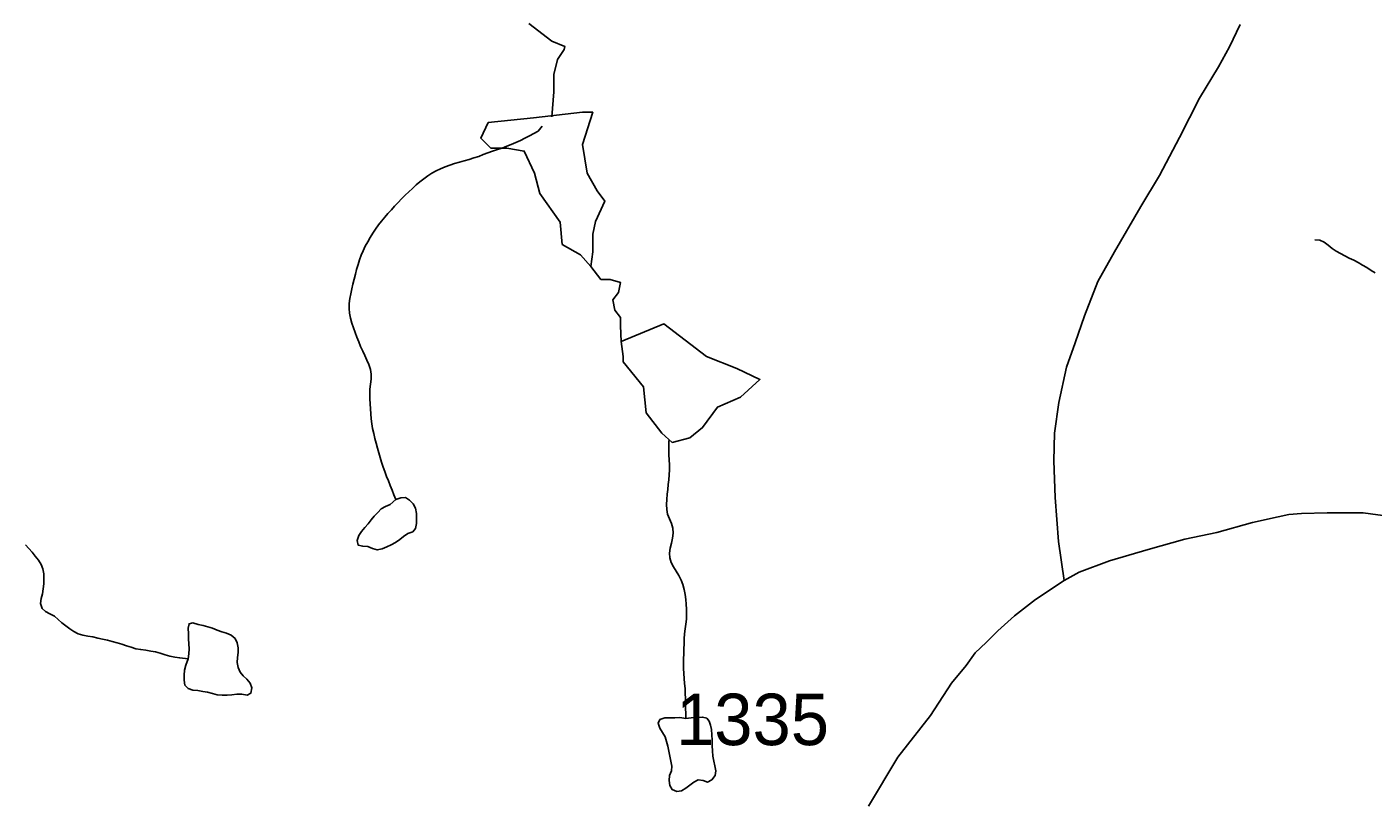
# Model space of a CAD drawing. Extents: x 1950930 to 2061844, y 904556 to 1017002.
# Drawn here: x 1989964 to 1994411, y 986811 to 989384 of the extents above; entities that cross this region are included whole.
import ezdxf

# ---------------------------------------------------------------- set-up
doc = ezdxf.new("R2010")
doc.units = 0
for name, color, linetype in [('Exist Hydrographic Creek Single Shore', 7, 'Continuous'), ('Exist Hydrographic Lake Shore', 7, 'Continuous'), ('Exist Hydrographic Misc Water Feature', 7, 'Continuous'), ('Exist Road Secondary Type 51 Attributed', 7, 'Continuous'), ('Exist Road Secondary Type 51 Number Label', 7, 'Continuous')]:
    doc.layers.add(name, color=color, linetype=linetype)

msp = doc.modelspace()

# ---------------------------------------------------------------- linework, layer by layer
at = {"layer": 'Exist Hydrographic Creek Single Shore'}
for points in [[(1991699, 989086.6), (1991705.1, 989169), (1991705.1, 989227), (1991717.3, 989275.8), (1991738.7, 989309.4), (1991741.8, 989318.6), (1991699, 989336.9), (1991622.7, 989394.9)], [(1991827.3, 988592), (1991860.8, 988549.2), (1991891.4, 988549.2), (1991925, 988540.1), (1991918.9, 988506.5), (1991900.5, 988482), (1991906.6, 988448.5), (1991925, 988424), (1991925, 988396.6), (1991928, 988344.7)], [(1992141.1, 987100.5), (1992140.7, 987116.9), (1992140.5, 987133.3), (1992140.2, 987149.7), (1992139.6, 987166.3), (1992139.2, 987182.6), (1992138.6, 987199.1), (1992137.2, 987215.5), (1992135.9, 987231.9), (1992134.5, 987248.4), (1992133.9, 987264.8), (1992133.7, 987281.2), (1992133.9, 987297.6), (1992134.3, 987314), (1992134.7, 987330.4), (1992135.3, 987346.8), (1992136.1, 987363.1), (1992137, 987379.6), (1992138.6, 987396), (1992141.1, 987411.5), (1992143.3, 987427.8), (1992143.9, 987444.2), (1992143.5, 987460.6), (1992142.3, 987477.1), (1992140.9, 987493.5), (1992138.6, 987509.9), (1992135.7, 987526.4), (1992131.4, 987542.1), (1992125.5, 987557.1), (1992117.5, 987571.9), (1992108.9, 987586.1), (1992100.1, 987601.1), (1992092.9, 987615.1), (1992088.4, 987630.8), (1992087.6, 987646.4), (1992089.8, 987662.8), (1992093.5, 987679.2), (1992097.2, 987695.5), (1992099.4, 987711.9), (1992098.6, 987728.3), (1992093.7, 987744), (1992087.1, 987758.9), (1992081, 987774.6), (1992078.1, 987790.2), (1992077.7, 987806.6), (1992078.7, 987823), (1992080, 987840.3), (1992081.2, 987856.6), (1992082.8, 987873), (1992084.7, 987888.5), (1992086.3, 987905), (1992087.3, 987921.3), (1992087.3, 987937.8), (1992086.1, 987954.2), (1992084.9, 987970.6), (1992084.7, 987987), (1992084.5, 988018.1)], [(1989959.5, 987673.3), (1989971.2, 987661.6), (1989981.9, 987649), (1989992.1, 987636.5), (1990002.2, 987623.2), (1990011, 987609.1), (1990016.7, 987594.2), (1990019.8, 987577.7), (1990020.6, 987561.3), (1990019.8, 987544.9), (1990018.2, 987528.5), (1990015.7, 987512.2), (1990011, 987496.7), (1990009.6, 987480.3), (1990014.7, 987463.8), (1990025.5, 987452.9), (1990040.5, 987446), (1990055.3, 987438.4), (1990067.8, 987427.4), (1990079.9, 987416.5), (1990092.8, 987406.4), (1990105.9, 987396.2), (1990119.7, 987387), (1990134, 987379.3), (1990149.6, 987374.8), (1990165.8, 987372), (1990182.2, 987369.3), (1990198.4, 987365.7), (1990214.2, 987362), (1990230.2, 987358.4), (1990246.2, 987354), (1990262.2, 987350.3), (1990277.8, 987345.1), (1990293.3, 987339.9), (1990308.9, 987335.4), (1990324.7, 987330.2), (1990340.7, 987327.4), (1990356.9, 987325.4), (1990373.3, 987322.6), (1990389.3, 987319.8), (1990405.1, 987315.4), (1990420.9, 987310.1), (1990436.5, 987305.7), (1990452.7, 987302.9), (1990469.1, 987300.1), (1990497, 987297.1)]]:
    msp.add_lwpolyline(points, dxfattribs=at)
at = {"layer": 'Exist Hydrographic Lake Shore'}
for points in [[(1991488.4, 989068.2), (1991638, 989083.5), (1991799.8, 989101.8), (1991833.4, 989101.8), (1991799.8, 988995), (1991815, 988900.3), (1991848.6, 988842.3), (1991873.1, 988808.7), (1991842.5, 988741.6), (1991833.4, 988698.8), (1991833.4, 988640.8), (1991827.3, 988592), (1991793.7, 988631.6), (1991732.6, 988665.2), (1991726.5, 988738.5), (1991659.3, 988833.2), (1991641, 988900.3), (1991607.4, 988973.6), (1991549.4, 988982.8), (1991497.5, 988982.8), (1991463.9, 989016.3)], [(1991928, 988344.7), (1992068.5, 988402.7), (1992208.9, 988295.8), (1992309.6, 988256.1), (1992386, 988219.5), (1992321.9, 988161.5), (1992245.5, 988127.9), (1992196.7, 988060.7), (1992153.9, 988027.1), (1992095.9, 988011.9), (1992062.3, 988042.4), (1992010.4, 988109.6), (1992001.3, 988195.1), (1991934.1, 988277.5), (1991934.1, 988295.8)]]:
    msp.add_lwpolyline(points, close=True, dxfattribs=at)
at = {"layer": 'Exist Hydrographic Misc Water Feature'}
for points in [[(1991183.1, 987823.5), (1991177.1, 987838.5), (1991171, 987854.2), (1991164.8, 987869.1), (1991158.7, 987884.8), (1991152.7, 987899.6), (1991146.8, 987915.4), (1991141.2, 987930.3), (1991135.7, 987946), (1991131, 987961.6), (1991126.5, 987977.3), (1991122.4, 987993), (1991118.5, 988009.4), (1991114.2, 988025.1), (1991110.3, 988040.8), (1991106.6, 988057.3), (1991103.7, 988073), (1991101.9, 988089.4), (1991100.2, 988105.8), (1991099.2, 988122.3), (1991098.2, 988138.7), (1991097.8, 988155.1), (1991097.6, 988171.6), (1991097.6, 988188), (1991099, 988204.3), (1991101.3, 988220.7), (1991102.1, 988237.1), (1991099.4, 988252.8), (1991094.3, 988268.5), (1991087.9, 988283.4), (1991081, 988298.2), (1991073.6, 988313.2), (1991066.8, 988328.1), (1991060.4, 988343.9), (1991054.7, 988359.6), (1991049, 988374.4), (1991043, 988390.1), (1991037.7, 988405.9), (1991033.4, 988421.6), (1991030.3, 988438), (1991028.5, 988453.6), (1991028.9, 988470.1), (1991030.9, 988486.4), (1991034.2, 988502.8), (1991037.9, 988519.1), (1991041.6, 988534.6), (1991045.5, 988551), (1991049.4, 988567.3), (1991053.5, 988582.8), (1991058.2, 988599.1), (1991063.3, 988614.5), (1991068.9, 988630), (1991075.4, 988644.6), (1991082.4, 988659.2), (1991090.2, 988673.9), (1991098.4, 988688.5), (1991107.2, 988702.2), (1991116.4, 988716), (1991125.9, 988729.8), (1991136.1, 988742.7), (1991146.6, 988755.5), (1991157.2, 988767.7), (1991168.3, 988779.7), (1991179.2, 988791.8), (1991190.4, 988803.9), (1991201.9, 988815.9), (1991213.8, 988828), (1991225.7, 988839.3), (1991237.8, 988850.4), (1991250.1, 988861.7), (1991262.6, 988872.1), (1991275.5, 988882.5), (1991288.9, 988892.1), (1991302.4, 988900.9), (1991316.4, 988908.8), (1991331.1, 988915), (1991346.1, 988921.3), (1991361.7, 988926.7), (1991377.3, 988932.2), (1991393.4, 988936.7), (1991409.2, 988941.3), (1991425.4, 988945.9), (1991441.2, 988951.3), (1991456.8, 988955.8), (1991472.2, 988962.1), (1991487.6, 988967.5), (1991502.9, 988973), (1991518.5, 988978.4), (1991534.1, 988983.8), (1991549.3, 988990.1), (1991564.7, 988995.5), (1991579.8, 989001.8), (1991594.6, 989008.8), (1991609.6, 989015.9), (1991624.3, 989023.8), (1991638.7, 989031.7), (1991652.8, 989039.6), (1991666.2, 989055.7)], [(1994218.5, 988680.4), (1994235.1, 988679.2), (1994249.8, 988672.4), (1994262.9, 988663), (1994276.1, 988652.1), (1994289.6, 988642.8), (1994304, 988635.1), (1994318.3, 988627.5), (1994332.9, 988619.8), (1994347.4, 988612.9), (1994362.2, 988605.2), (1994376.5, 988596.7), (1994390.7, 988589), (1994404.8, 988579.7), (1994418.8, 988571.2)], [(1991183.1, 987823.5), (1991199.7, 987829), (1991214.8, 987829.5), (1991228.6, 987821), (1991240.5, 987808.4), (1991247.9, 987794.3), (1991250.9, 987777), (1991251.6, 987760.6), (1991251.3, 987743.4), (1991248.5, 987727.1), (1991239, 987716.5), (1991222.4, 987710.4), (1991208.7, 987700.8), (1991196, 987691.2), (1991182.5, 987681.5), (1991168.1, 987673.8), (1991153.3, 987666.7), (1991137.8, 987660.4), (1991121.8, 987656.6), (1991106.6, 987661), (1991091.2, 987667.9), (1991073.6, 987669), (1991058.6, 987672.7), (1991055.9, 987688.3), (1991060.9, 987704.6), (1991070.1, 987717.6), (1991081, 987730.5), (1991091.6, 987742.5), (1991101.9, 987755.5), (1991112.1, 987768.4), (1991123.2, 987780.5), (1991134.9, 987792.5), (1991148.8, 987800.5), (1991164, 987806.7), (1991183.1, 987823.5)], [(1990497, 987297.1), (1990498.8, 987313.5), (1990500.4, 987329.8), (1990499.8, 987346.3), (1990498.4, 987362.7), (1990498, 987379.1), (1990497.6, 987398), (1990500.2, 987412.7), (1990512.3, 987415.7), (1990530.4, 987410.5), (1990546.2, 987406.8), (1990562.4, 987402.4), (1990578, 987398), (1990593.3, 987391.9), (1990608.3, 987385.9), (1990624.3, 987381.4), (1990639.7, 987375.3), (1990652.2, 987364.4), (1990659.4, 987350.3), (1990662.2, 987333.8), (1990662.4, 987317.5), (1990660, 987301.1), (1990659, 987284.7), (1990662, 987268.2), (1990668.6, 987253.3), (1990679.3, 987240.8), (1990691.4, 987229.9), (1990701.8, 987216.5), (1990707.8, 987201.6), (1990704.1, 987183.7), (1990692.4, 987177.3), (1990674.9, 987180.1), (1990658.1, 987180.5), (1990641.9, 987178.3), (1990625.7, 987177.1), (1990609.3, 987176.6), (1990592.9, 987177.7), (1990577.1, 987182.2), (1990561.3, 987186.7), (1990545.1, 987189.4), (1990528.7, 987192.2), (1990512.3, 987193.4), (1990496.6, 987198.6), (1990486.3, 987210.3), (1990483.8, 987226.7), (1990483.4, 987243.2), (1990485.5, 987259.5), (1990489.4, 987275.9), (1990497, 987297.1)], [(1992141.1, 987100.5), (1992159.1, 987101.8), (1992178.4, 987103.8), (1992196.4, 987105), (1992210.4, 987101.6), (1992218.4, 987091.5), (1992223.1, 987078.3), (1992226, 987063.4), (1992227.2, 987046.2), (1992227.8, 987029), (1992228, 987010.1), (1992228.8, 986992.8), (1992230.3, 986975.6), (1992233.3, 986959.1), (1992237.4, 986943.5), (1992240.5, 986927), (1992237.9, 986911.5), (1992227.4, 986897.7), (1992213.2, 986889.7), (1992197.9, 986895), (1992181.7, 986897.8), (1992167.1, 986889.9), (1992154.2, 986879.5), (1992141.1, 986870), (1992127.1, 986861.2), (1992110.9, 986859.1), (1992095.8, 986865.1), (1992088, 986879.3), (1992086.3, 986895.7), (1992087.3, 986912.1), (1992093.9, 986927.6), (1992094.7, 986943.2), (1992091.7, 986959.6), (1992088.8, 986976.1), (1992085.3, 986991.8), (1992081.6, 987008.2), (1992077.7, 987023.8), (1992072.6, 987039.5), (1992063.6, 987053.7), (1992055.8, 987068.6), (1992049.6, 987084.4), (1992055.4, 987096.5), (1992071.6, 987102.8), (1992088.4, 987102.5), (1992104.6, 987102.1), (1992121.2, 987103.4), (1992141.1, 987100.5)]]:
    msp.add_lwpolyline(points, dxfattribs=at)
at = {"layer": 'Exist Road Secondary Type 51 Attributed'}
for points in [[(1993972.8, 989391.5), (1993936.7, 989317.6), (1993900.5, 989251.8), (1993838.3, 989147.8), (1993771.9, 989018.3), (1993705.7, 988893.5), (1993643.8, 988790.6), (1993557, 988640.5), (1993502.3, 988542.6), (1993458.1, 988429.9), (1993427.1, 988340.9), (1993398.7, 988259.9), (1993373.4, 988144), (1993359.2, 988042.4), (1993357.1, 987950.8), (1993361.3, 987829.7), (1993372.4, 987684.9), (1993390.8, 987555.9)], [(1993390.8, 987555.9), (1993440.8, 987583.1), (1993541, 987620.8), (1993669, 987658.6), (1993789.1, 987692.3), (1993895.2, 987713.9), (1994013.2, 987747.7), (1994097.4, 987765.6), (1994133.3, 987773.4), (1994175.2, 987777.3), (1994259.3, 987779.2), (1994271.3, 987779.2), (1994378.2, 987779.4), (1994467.6, 987766.8)], [(1992745.1, 986810.6), (1992841.5, 986972.3), (1992948.9, 987110.5), (1993018.3, 987216.8), (1993067.3, 987275.3), (1993096.7, 987317.4), (1993133.6, 987351.1), (1993171.4, 987389), (1993227.2, 987439.5), (1993296.1, 987492.7), (1993390.8, 987555.9)]]:
    msp.add_lwpolyline(points, dxfattribs=at)

# ---------------------------------------------------------------- texts
at = {"layer": 'Exist Road Secondary Type 51 Number Label'}
msp.add_text('1335', height=170, dxfattribs=at).set_placement((1992108.5, 987012.1))

doc.saveas('drawing.dxf')
